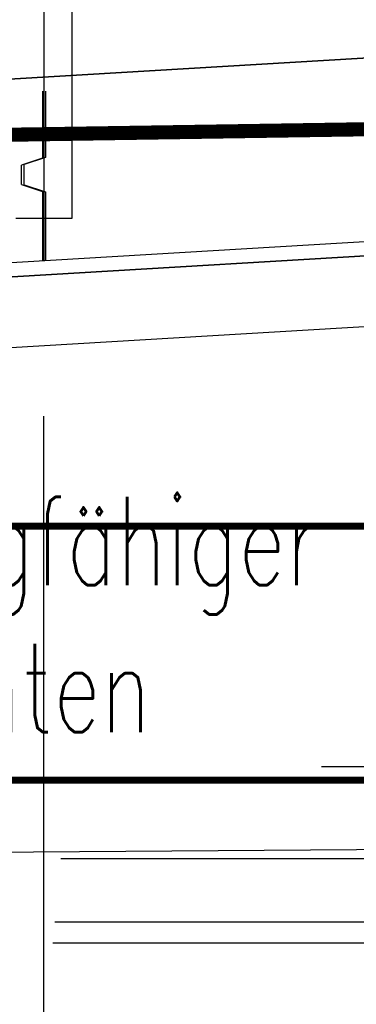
# Model space of a CAD drawing. Header units: metres. Extents: x 3458045 to 3462392, y 5482308 to 5484762.
# Tile 400 of 458: x 3461283.01 to 3461285.4, y 5483998.4 to 5484005.38. Entities that reach past the tile are written whole.
import ezdxf

# ---------------------------------------------------------------- set-up
doc = ezdxf.new("R2010")
doc.units = ezdxf.units.M
for name, pattern in [('AUSGEZOGEN', [2, 1, 1]), ('STRICHPUNKT2', [12.7, 6.35, -3.175, 0, -3.175]), ('VERDECKT', [9.525, 6.35, -3.175]), ('VERDECKT2', [4.7625, 3.175, -1.5875])]:
    doc.linetypes.add(name, pattern=pattern)
for name, color, linetype in [('SP_BASF-Tunnel', 20, 'CONTINUOUS'), ('SP_FUGENBÄNDER', 2, 'AUSGEZOGEN'), ('SP_GELÄNDE-BESTAND', 251, 'CONTINUOUS'), ('SP_GELÄNDE-PLANUNG', 10, 'CONTINUOUS'), ('SP_HW10', 170, 'VERDECKT'), ('SP_HW100', 170, 'VERDECKT'), ('SP_Trogwand_L6', 2, 'CONTINUOUS'), ('SP_Tunnelsohle_L6-Schnitt', 2, 'CONTINUOUS'), ('SP_Tunnelsohle_L7+8-Schnitt', 2, 'CONTINUOUS'), ('SP_Tunnelsohle_Sauberkeitsschicht', 1, 'CONTINUOUS')]:
    doc.layers.add(name, color=color, linetype=linetype)
doc.layers.add('SP_HILF', color=6, linetype='CONTINUOUS', plot=False)
doc.layers.add('SP_Höhenplan-Beschriftung-Linien', color=2, linetype='CONTINUOUS', lineweight=25)
doc.styles.add('SP_F', font='romans.shx', dxfattribs={"width": 0.7, "bigfont": 'sp_f.shx'})

msp = doc.modelspace()

# ---------------------------------------------------------------- linework, layer by layer
at = {"layer": 'SP_BASF-Tunnel', "linetype": 'STRICHPUNKT2'}
msp.add_lwpolyline([(3461259.5518, 5484000.0819), (3461311.1876, 5484000.0819), (3461314.1509, 5484000.0852), (3461323.1909, 5484000.0953), (3461333.1893, 5484000.1037), (3461393.189, 5484000.1507), (3461413.6956, 5484000.1672)], dxfattribs=at)
at = {"layer": 'SP_BASF-Tunnel', "linetype": 'VERDECKT2'}
for points in [[(3461259.491, 5483999.4319), (3461311.1879, 5483999.4319), (3461314.1516, 5483999.4352), (3461323.1916, 5483999.4453), (3461333.1899, 5483999.4537), (3461333.8907, 5483999.4543)], [(3461259.4489, 5483998.9819), (3461311.1882, 5483998.9819), (3461314.1521, 5483998.9852), (3461323.1921, 5483998.9953), (3461333.1903, 5483999.0037), (3461333.2774, 5483999.0038)], [(3461259.4348, 5483998.8319), (3461311.1883, 5483998.8319), (3461314.1523, 5483998.8352), (3461323.1923, 5483998.8453), (3461333.1904, 5483998.8537), (3461393.1899, 5483998.9007), (3461415.693, 5483998.9188)]]:
    msp.add_lwpolyline(points, dxfattribs=at)
at = {"layer": 'SP_FUGENBÄNDER', "color": 1, "linetype": 'VERDECKT2', "ltscale": 0.5}
msp.add_line((3461283.3844, 5484003.9697), (3461283.3844, 5484011.198), dxfattribs=at)
at = {"layer": 'SP_FUGENBÄNDER'}
msp.add_lwpolyline([(3461282.9844, 5484003.9696), (3461283.3844, 5484003.9697)], dxfattribs=at)
at = {"layer": 'SP_GELÄNDE-BESTAND', "linetype": 'VERDECKT', "const_width": 0.1}
msp.add_lwpolyline([(3461394.1844, 5484006.2748), (3461232.6414, 5484003.7871)], dxfattribs=at)
at = {"layer": 'SP_HILF', "color": 1}
msp.add_lwpolyline([(3461234.9317, 5484000.8006), (3461311.1744, 5484005.3329), (3461311.1744, 5484006.6352), (3461234.8546, 5484002.0983)], dxfattribs=at)
at = {"layer": 'SP_HILF', "color": 6}
msp.add_lwpolyline([(3461234.9673, 5484000.2017), (3461243.1844, 5484000.6902), (3461311.5784, 5484004.7559), (3461311.5784, 5484005.2568), (3461234.9377, 5484000.7008)], dxfattribs=at)
msp.add_lwpolyline([(3461311.5784, 5483999.6822), (3461243.1844, 5483999.1875), (3461243.1844, 5484000.6902), (3461311.5784, 5484004.7559)], close=True, dxfattribs=at)
at = {"layer": 'SP_HW10', "lineweight": 30, "const_width": 0.05}
msp.add_lwpolyline([(3460947.0765, 5483999.9867), (3461463.4646, 5483999.9867)], dxfattribs=at)
at = {"layer": 'SP_HW100', "lineweight": 30, "const_width": 0.05}
msp.add_lwpolyline([(3460947.0765, 5484001.7867), (3461463.4646, 5484001.7867)], dxfattribs=at)
at = {"layer": 'SP_Höhenplan-Beschriftung-Linien', "color": 1, "linetype": 'ByBlock'}
msp.add_line((3461283.1844, 5483956.0493), (3461283.1844, 5484002.5671), dxfattribs=at)
at = {"layer": 'SP_Trogwand_L6', "color": 2}
msp.add_line((3461283.1844, 5484011.6986), (3461283.1844, 5484004.8712), dxfattribs=at)
at = {"layer": 'SP_Tunnelsohle_L6-Schnitt'}
for points in [[(3461234.8546, 5484002.0983), (3461311.1744, 5484006.6352)], [(3461234.9317, 5484000.8006), (3461311.1744, 5484005.3329)]]:
    msp.add_lwpolyline(points, dxfattribs=at)
at = {"layer": 'SP_Tunnelsohle_L7+8-Schnitt', "color": 1}
for p, q in [((3461283.1744, 5484004.8712), (3461283.1744, 5484004.3966)), ((3461283.1944, 5484004.8712), (3461283.1944, 5484004.3999)), ((3461283.1744, 5484004.3966), (3461283.0244, 5484004.3466)), ((3461283.1944, 5484004.3999), (3461283.0444, 5484004.3499)), ((3461283.0244, 5484004.2099), (3461283.0244, 5484004.3466)), ((3461283.0444, 5484004.2066), (3461283.0444, 5484004.3499)), ((3461283.0244, 5484004.2099), (3461283.1744, 5484004.1599)), ((3461283.0444, 5484004.2066), (3461283.1944, 5484004.1566)), ((3461283.1744, 5484004.1599), (3461283.1744, 5484003.6697)), ((3461283.1944, 5484004.1566), (3461283.1944, 5484003.6686))]:
    msp.add_line(p, q, dxfattribs=at)
at = {"layer": 'SP_Tunnelsohle_L7+8-Schnitt'}
msp.add_line((3461283.1844, 5484004.8712), (3461283.1844, 5484003.6692), dxfattribs=at)
at = {"layer": 'SP_Tunnelsohle_Sauberkeitsschicht'}
for points in [[(3461234.9377, 5484000.7008), (3461311.5784, 5484005.2568)], [(3461243.1844, 5484000.6902), (3461311.5784, 5484004.7559)]]:
    msp.add_lwpolyline(points, dxfattribs=at)

# ---------------------------------------------------------------- texts
at = {"layer": 'SP_GELÄNDE-PLANUNG', "color": 1, "linetype": 'VERDECKT2', "insert": (3461269.7492, 5484000.1189), "char_height": 0.625, "width": 17.422232, "attachment_point": 7, "style": 'SP_F'}
msp.add_mtext('\\pi0.24237;Bodenverbesserung/-austausch gering tragfähiger \\P\\pi1.4924;Schichten gemäß Angaben Bodengutachten', dxfattribs=at)

doc.saveas('drawing.dxf')
